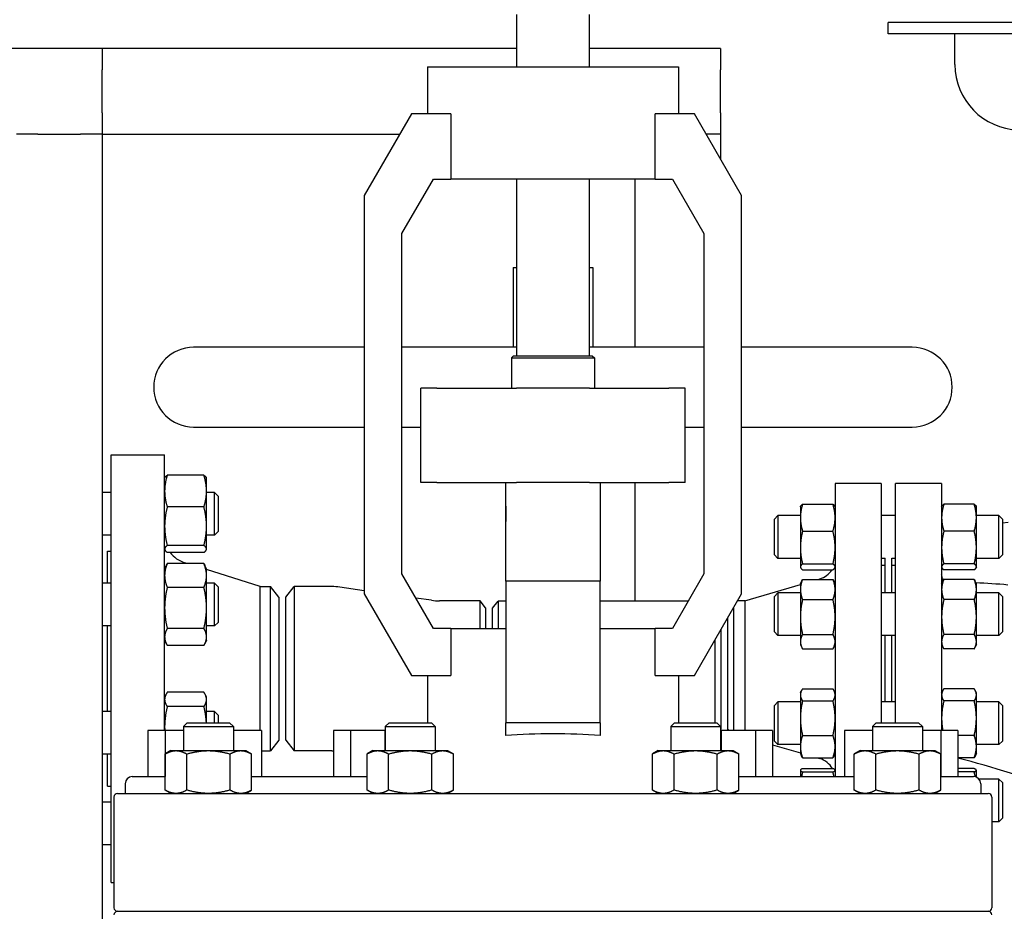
# Model space of a CAD drawing. Header units: inches. Extents: x 5 to 1128, y -85 to 748.
# Tile 497 of 656: x 601 to 619, y 359 to 374. Entities that reach past the tile are written whole.
import ezdxf

# ---------------------------------------------------------------- set-up
doc = ezdxf.new("R2010")
doc.units = ezdxf.units.IN
doc.header["$LTSCALE"] = 32
doc.header["$MEASUREMENT"] = 0
doc.layers.add('Visible (ANSI)', color=7, linetype='Continuous', lineweight=30)

msp = doc.modelspace()

# ---------------------------------------------------------------- linework, layer by layer
at = {"layer": 'Visible (ANSI)'}
for p, q in [((610.14463, 374.45687), (610.14463, 373.54017)), ((611.41663, 374.45687), (611.41663, 373.54017)), ((627.28813, 374.31595), (616.65813, 374.31595)), ((616.65813, 374.1157), (616.65813, 374.31595)), ((627.28813, 374.1157), (616.65813, 374.1157)), ((617.82913, 373.5782), (617.82913, 374.1157)), ((602.87563, 373.85867), (545.21813, 373.85867)), ((610.14463, 373.85867), (602.87563, 373.85867)), ((602.87563, 373.85867), (602.87563, 373.48367)), ((613.71813, 373.85867), (611.41663, 373.85867)), ((613.71813, 373.85867), (613.71813, 373.48367)), ((602.87563, 372.73367), (602.87563, 373.48367)), ((608.58178, 373.54017), (612.97949, 373.54017)), ((608.58178, 373.54017), (608.58178, 372.71317)), ((612.97949, 373.54017), (612.97949, 372.71317)), ((613.71813, 372.73367), (613.71813, 373.48367)), ((602.87563, 372.73367), (602.87563, 372.35867)), ((608.29963, 372.71317), (607.47263, 371.28076)), ((608.98816, 372.71317), (608.29963, 372.71317)), ((608.98816, 372.71317), (608.98816, 371.57037)), ((613.26163, 372.71317), (612.57311, 372.71317)), ((612.57311, 371.57037), (612.57311, 372.71317)), ((614.08863, 371.28076), (613.26163, 372.71317)), ((613.71813, 372.73367), (613.71813, 372.35867)), ((601.75063, 372.35867), (601.37563, 372.35867)), ((601.75063, 372.35867), (602.50063, 372.35867)), ((602.87563, 372.35867), (602.50063, 372.35867)), ((602.87563, 372.35867), (602.87563, 336.60867)), ((602.87563, 372.35867), (608.09496, 372.35867)), ((613.71813, 372.35867), (613.4663, 372.35867)), ((613.71813, 372.35867), (613.71813, 371.92249)), ((608.13423, 370.61543), (608.68557, 371.57037)), ((608.68557, 371.57037), (608.98816, 371.57037)), ((612.57311, 371.57037), (608.98816, 371.57037)), ((610.14463, 371.57037), (610.14463, 368.47287)), ((611.41663, 371.57037), (611.41663, 368.47287)), ((612.21813, 371.57037), (612.21813, 368.62117)), ((612.57311, 371.57037), (612.8757, 371.57037)), ((612.8757, 371.57037), (613.42703, 370.61543)), ((607.47263, 371.28076), (607.47263, 364.29658)), ((614.08863, 364.29658), (614.08863, 371.28076)), ((608.13423, 364.64611), (608.13423, 370.61543)), ((613.42703, 370.61543), (613.42703, 364.64611)), ((610.08063, 370.02117), (610.14463, 370.02117)), ((610.08063, 370.02117), (610.08063, 368.62117)), ((611.41663, 370.02117), (611.48063, 370.02117)), ((611.48063, 370.02117), (611.48063, 368.62117)), ((607.47263, 368.62117), (604.48063, 368.62117)), ((610.14463, 368.62117), (608.13423, 368.62117)), ((613.42703, 368.62117), (611.41663, 368.62117)), ((617.08063, 368.62117), (614.08863, 368.62117)), ((610.09113, 368.47287), (610.05213, 368.43387)), ((610.05213, 368.43387), (611.50913, 368.43387)), ((610.05213, 368.43387), (610.05213, 367.90117)), ((610.09113, 368.47287), (611.47013, 368.47287)), ((611.47013, 368.47287), (611.50913, 368.43387)), ((611.50913, 368.43387), (611.50913, 367.90117)), ((608.74787, 367.90117), (608.46503, 367.90117)), ((608.46503, 366.24717), (608.46503, 367.90117)), ((608.74787, 367.90117), (610.14053, 367.90117)), ((611.42074, 367.90117), (610.14053, 367.90117)), ((611.42074, 367.90117), (612.8134, 367.90117)), ((613.09623, 367.90117), (612.8134, 367.90117)), ((613.09623, 366.24717), (613.09623, 367.90117)), ((604.48063, 367.22117), (607.47263, 367.22117)), ((608.13423, 367.22117), (608.46503, 367.22117)), ((613.09623, 367.22117), (613.42703, 367.22117)), ((614.08863, 367.22117), (617.08063, 367.22117)), ((603.03313, 359.23367), (603.03313, 366.73367)), ((603.03313, 366.73367), (603.97313, 366.73367)), ((603.97313, 361.90117), (603.97313, 366.73367)), ((603.97313, 366.32488), (603.97728, 366.33378)), ((604.66205, 366.37636), (604.01822, 366.37636)), ((604.70713, 366.32488), (604.70298, 366.33378)), ((604.70713, 366.09837), (604.70713, 366.32488)), ((608.74787, 366.24717), (608.46503, 366.24717)), ((608.74787, 366.24717), (610.14053, 366.24717)), ((609.95383, 365.34501), (609.95383, 366.24717)), ((611.42074, 366.24717), (610.14053, 366.24717)), ((611.42074, 366.24717), (612.8134, 366.24717)), ((611.60743, 366.24717), (611.60743, 365.34501)), ((612.21813, 366.24717), (612.21813, 364.17117)), ((613.09623, 366.24717), (612.8134, 366.24717)), ((615.72813, 366.23367), (615.72813, 361.09117)), ((616.53813, 366.23367), (615.72813, 366.23367)), ((616.53813, 366.23367), (616.53813, 362.03717)), ((616.78563, 362.03717), (616.78563, 366.23367)), ((617.59563, 366.23367), (616.78563, 366.23367)), ((617.59563, 366.23367), (617.59563, 361.90117)), ((603.03313, 366.07488), (602.87563, 366.07488)), ((604.70713, 365.48215), (604.70713, 366.09837)), ((604.84813, 366.07488), (604.70713, 366.07488)), ((604.84813, 365.32488), (604.84813, 366.07488)), ((604.91063, 366.01238), (604.84813, 366.07488)), ((604.91063, 366.01238), (604.91063, 365.38738)), ((604.66205, 365.82039), (604.01822, 365.82039)), ((609.95363, 365.83487), (609.95383, 365.83487)), ((609.95363, 365.83487), (609.95363, 365.56605)), ((611.60743, 365.83487), (611.60763, 365.83487)), ((611.60763, 365.83487), (611.60763, 365.56605)), ((615.11913, 365.82437), (615.12266, 365.83193)), ((615.11913, 365.82437), (615.11913, 365.63193)), ((615.15744, 365.86811), (615.68983, 365.86811)), ((615.72813, 365.82437), (615.72461, 365.83193)), ((617.59563, 365.82437), (617.59916, 365.83193)), ((618.16633, 365.86811), (617.63394, 365.86811)), ((618.20463, 365.82437), (618.20111, 365.83193)), ((618.20463, 365.63193), (618.20463, 365.82437)), ((614.66313, 365.60587), (614.72563, 365.66837)), ((614.72563, 365.66837), (614.72563, 364.91837)), ((615.11913, 365.66837), (614.72563, 365.66837)), ((615.11913, 365.63193), (615.11913, 365.10838)), ((616.78563, 365.66837), (616.53813, 365.66837)), ((618.60063, 365.66837), (618.20463, 365.66837)), ((618.20463, 365.10838), (618.20463, 365.63193)), ((618.60063, 364.91837), (618.60063, 365.66837)), ((618.66313, 365.60587), (618.60063, 365.66837)), ((604.70713, 365.08365), (604.70713, 365.48215)), ((609.95363, 365.56605), (609.95383, 365.56605)), ((611.60743, 365.56605), (611.60763, 365.56605)), ((614.66313, 364.98087), (614.66313, 365.60587)), ((618.66313, 365.60587), (618.66313, 364.98087)), ((618.76059, 365.54619), (618.66313, 365.53748)), ((603.03313, 365.32488), (602.87563, 365.32488)), ((604.84813, 365.32488), (604.70713, 365.32488)), ((604.91063, 365.38738), (604.84813, 365.32488)), ((609.95383, 364.51817), (609.95383, 365.34501)), ((611.60743, 365.34501), (611.60743, 364.51817)), ((615.15744, 365.39575), (615.68983, 365.39575)), ((618.16633, 365.39575), (617.63394, 365.39575)), ((604.66205, 365.14391), (604.01822, 365.14391)), ((615.11913, 365.10838), (615.11913, 364.76982)), ((618.20463, 364.76982), (618.20463, 365.10838)), ((602.97313, 364.48376), (602.97313, 365.04367)), ((602.97313, 365.04367), (603.03313, 365.04367)), ((603.97313, 365.07488), (603.97728, 365.06598)), ((604.66205, 365.0234), (604.01822, 365.0234)), ((604.70713, 365.07488), (604.70298, 365.06598)), ((604.70713, 365.07488), (604.70713, 365.08365)), ((614.66313, 364.98087), (614.72563, 364.91837)), ((618.66313, 364.98087), (618.60063, 364.91837)), ((603.97313, 364.73376), (604.00226, 364.79622)), ((604.66205, 364.82726), (604.01822, 364.82726)), ((604.37224, 364.82726), (604.32216, 364.84312)), ((604.70713, 364.73376), (604.67801, 364.79622)), ((615.11913, 364.91837), (614.72563, 364.91837)), ((615.11913, 364.76982), (615.11913, 364.76237)), ((615.11913, 364.76237), (615.12266, 364.75481)), ((615.15744, 364.82102), (615.68983, 364.82102)), ((615.72813, 364.76237), (615.72461, 364.75481)), ((616.60313, 364.91837), (616.53813, 364.91837)), ((616.59813, 364.79367), (616.53813, 364.79367)), ((616.59813, 364.79367), (616.59813, 364.31538)), ((616.60313, 364.31538), (616.60313, 364.92324)), ((616.72313, 364.31538), (616.72313, 364.92324)), ((616.78563, 364.91837), (616.72313, 364.91837)), ((616.78563, 364.79617), (616.72313, 364.79617)), ((617.59563, 364.76237), (617.59916, 364.75481)), ((618.16633, 364.82102), (617.63394, 364.82102)), ((618.20463, 364.76237), (618.20111, 364.75481)), ((618.60063, 364.91837), (618.20463, 364.91837)), ((618.20463, 364.76237), (618.20463, 364.76982)), ((604.70713, 364.61829), (604.70713, 364.73376)), ((605.64647, 364.42367), (604.70713, 364.72119)), ((604.70713, 364.05008), (604.70713, 364.61829)), ((608.68557, 363.69117), (608.13423, 364.64611)), ((613.42703, 364.64611), (612.8757, 363.69117)), ((615.15744, 364.71863), (615.68983, 364.71863)), ((616.59813, 364.67367), (616.60313, 364.67367)), ((618.16633, 364.71863), (617.63394, 364.71863)), ((603.03313, 364.48376), (602.87563, 364.48376)), ((604.84813, 364.48376), (604.70713, 364.48376)), ((604.84813, 363.73376), (604.84813, 364.48376)), ((604.91063, 364.42126), (604.84813, 364.48376)), ((604.91063, 364.42126), (604.91063, 363.79626)), ((605.64647, 361.90117), (605.64647, 364.42367)), ((605.64647, 364.42367), (605.82926, 364.42367)), ((605.82926, 361.54367), (605.82926, 364.42367)), ((605.97313, 364.23617), (605.82926, 364.42367)), ((606.09813, 364.23617), (606.24201, 364.42367)), ((606.24201, 364.42367), (606.24201, 361.54367)), ((606.90207, 364.42367), (606.24201, 364.42367)), ((609.95383, 364.51817), (609.95383, 362.03717)), ((611.60743, 364.51817), (609.95383, 364.51817)), ((611.60743, 362.03717), (611.60743, 364.51817)), ((614.14702, 364.17367), (615.11913, 364.45956)), ((615.11913, 364.47138), (615.14388, 364.52444)), ((615.11913, 364.47138), (615.11913, 364.37328)), ((615.15744, 364.55082), (615.68983, 364.55082)), ((615.42941, 364.55082), (615.45894, 364.5595)), ((615.72813, 364.47138), (615.70339, 364.52444)), ((617.59563, 364.47138), (617.62038, 364.52444)), ((618.16633, 364.55082), (617.63394, 364.55082)), ((618.20463, 364.47138), (618.17989, 364.52444)), ((618.20463, 364.37328), (618.20463, 364.47138)), ((604.66205, 364.40933), (604.01822, 364.40933)), ((607.47263, 364.35231), (607.04349, 364.41362)), ((607.47263, 364.29658), (608.29963, 362.86417)), ((613.26163, 362.86417), (614.08863, 364.29658)), ((614.66313, 364.25288), (614.72563, 364.31538)), ((614.66313, 363.62788), (614.66313, 364.25288)), ((614.72563, 364.31538), (614.72563, 363.56538)), ((615.11913, 364.31538), (614.72563, 364.31538)), ((615.11913, 364.37328), (615.11913, 363.89052)), ((616.78563, 364.31538), (616.53813, 364.31538)), ((618.20463, 363.89052), (618.20463, 364.37328)), ((618.60063, 364.31538), (618.20463, 364.31538)), ((618.60063, 363.56538), (618.60063, 364.31538)), ((618.66313, 364.25288), (618.60063, 364.31538)), ((618.66313, 364.25288), (618.66313, 363.62788)), ((605.97313, 364.23617), (605.97313, 361.73117)), ((606.09813, 361.73117), (606.09813, 364.23617)), ((608.65278, 364.18372), (608.37858, 364.22289)), ((609.50222, 364.17367), (608.7942, 364.17367)), ((609.50222, 363.69117), (609.50222, 364.17367)), ((609.59813, 364.04867), (609.50222, 364.17367)), ((609.72313, 364.04617), (609.81905, 364.17117)), ((609.81905, 364.17117), (609.81905, 363.69117)), ((609.95383, 364.17117), (609.81905, 364.17117)), ((613.15283, 364.17117), (611.60743, 364.17117)), ((614.14702, 364.17367), (614.01767, 364.17367)), ((614.14702, 364.17367), (614.14702, 361.90117)), ((615.15744, 364.19574), (615.68983, 364.19574)), ((618.16633, 364.19574), (617.63394, 364.19574)), ((604.70713, 363.54054), (604.70713, 364.05008)), ((609.59813, 364.04867), (609.59813, 363.69117)), ((609.72313, 363.69117), (609.72313, 364.04617)), ((613.94405, 364.04615), (613.94405, 361.90117)), ((603.03313, 363.73376), (602.87563, 363.73376)), ((602.97313, 362.23358), (602.97313, 363.73376)), ((604.84813, 363.73376), (604.70713, 363.73376)), ((604.91063, 363.79626), (604.84813, 363.73376)), ((613.84813, 361.91867), (613.84813, 363.88002)), ((615.11913, 363.89052), (615.11913, 363.45762)), ((618.20463, 363.45762), (618.20463, 363.89052)), ((604.66205, 363.69083), (604.01822, 363.69083)), ((608.98816, 363.69117), (608.68557, 363.69117)), ((608.98816, 363.69117), (609.95383, 363.69117)), ((608.98816, 363.69117), (608.98816, 362.86417)), ((611.60743, 363.69117), (612.57311, 363.69117)), ((612.8757, 363.69117), (612.57311, 363.69117)), ((612.57311, 362.86417), (612.57311, 363.69117)), ((613.72313, 363.66351), (613.72313, 361.92117)), ((614.66313, 363.62788), (614.72563, 363.56538)), ((615.11913, 363.56538), (614.72563, 363.56538)), ((615.15744, 363.5853), (615.68983, 363.5853)), ((616.78563, 363.56538), (616.53813, 363.56538)), ((616.59813, 363.56538), (616.59813, 362.40196)), ((616.60313, 362.40196), (616.60313, 363.56538)), ((616.72313, 362.40196), (616.72313, 363.56538)), ((618.16633, 363.5853), (617.63394, 363.5853)), ((618.60063, 363.56538), (618.20463, 363.56538)), ((618.66313, 363.62788), (618.60063, 363.56538)), ((603.97313, 363.48376), (604.00226, 363.4213)), ((604.66205, 363.39026), (604.01822, 363.39026)), ((604.70713, 363.48376), (604.67801, 363.4213)), ((604.70713, 363.48376), (604.70713, 363.54054)), ((613.62722, 362.03717), (613.62722, 363.49738)), ((615.11913, 363.45762), (615.11913, 363.40938)), ((615.11913, 363.40938), (615.14388, 363.35631)), ((615.72813, 363.40938), (615.70339, 363.35631)), ((617.59563, 363.40938), (617.62038, 363.35631)), ((618.20463, 363.40938), (618.17989, 363.35631)), ((618.20463, 363.40938), (618.20463, 363.45762)), ((615.15744, 363.32994), (615.68983, 363.32994)), ((618.16633, 363.32994), (617.63394, 363.32994)), ((608.29963, 362.86417), (608.98816, 362.86417)), ((608.58178, 362.86417), (608.58178, 362.03717)), ((612.57311, 362.86417), (613.26163, 362.86417)), ((612.97949, 362.86417), (612.97949, 362.03717)), ((603.97313, 362.48358), (603.99261, 362.52535)), ((604.66205, 362.57014), (604.01822, 362.57014)), ((604.70713, 362.48358), (604.68766, 362.52535)), ((615.11913, 362.55796), (615.13568, 362.59345)), ((615.11913, 362.55796), (615.11913, 362.5247)), ((615.11913, 362.5247), (615.11913, 362.11563)), ((615.15744, 362.6315), (615.68983, 362.6315)), ((615.72813, 362.55796), (615.71159, 362.59345)), ((617.59563, 362.55796), (617.61218, 362.59345)), ((618.16633, 362.6315), (617.63394, 362.6315)), ((618.20463, 362.55796), (618.18809, 362.59345)), ((618.20463, 362.5247), (618.20463, 362.55796)), ((618.20463, 362.11563), (618.20463, 362.5247)), ((604.70713, 362.44443), (604.70713, 362.48358)), ((604.70713, 362.03717), (604.70713, 362.44443)), ((614.66313, 362.33946), (614.72563, 362.40196)), ((614.72563, 362.40196), (614.72563, 361.65196)), ((615.11913, 362.40196), (614.72563, 362.40196)), ((615.15744, 362.4179), (615.68983, 362.4179)), ((616.78563, 362.40196), (616.53813, 362.40196)), ((618.16633, 362.4179), (617.63394, 362.4179)), ((618.60063, 362.40196), (618.20463, 362.40196)), ((618.60063, 361.65196), (618.60063, 362.40196)), ((618.66313, 362.33946), (618.60063, 362.40196)), ((603.03313, 362.23358), (602.87563, 362.23358)), ((604.66205, 362.31872), (604.01822, 362.31872)), ((604.84813, 362.23358), (604.70713, 362.23358)), ((604.84813, 362.03717), (604.84813, 362.23358)), ((604.91063, 362.17108), (604.84813, 362.23358)), ((614.66313, 361.71446), (614.66313, 362.33946)), ((618.66313, 362.33946), (618.66313, 361.71446)), ((604.36877, 362.03717), (604.30262, 361.97102)), ((604.36877, 362.03717), (605.11147, 362.03717)), ((604.91063, 362.17108), (604.91063, 362.03717)), ((605.11147, 362.03717), (605.17762, 361.97102)), ((607.90722, 362.03717), (607.84107, 361.97102)), ((607.90722, 362.03717), (608.64992, 362.03717)), ((608.64992, 362.03717), (608.71607, 361.97102)), ((609.95383, 361.81235), (609.95383, 362.03717)), ((611.60743, 362.03717), (609.95383, 362.03717)), ((611.60743, 362.03717), (611.60743, 361.81235)), ((612.91134, 362.03717), (612.84519, 361.97102)), ((612.91134, 362.03717), (613.65404, 362.03717)), ((613.65404, 362.03717), (613.72019, 361.97102)), ((615.11913, 362.11563), (615.11913, 361.61789)), ((616.44979, 362.03717), (616.38364, 361.97102)), ((616.44979, 362.03717), (617.19249, 362.03717)), ((617.19249, 362.03717), (617.25864, 361.97102)), ((618.20463, 361.61789), (618.20463, 362.11563)), ((603.68063, 361.90117), (603.68063, 361.09117)), ((603.98063, 361.90117), (603.68063, 361.90117)), ((603.98063, 361.90117), (603.98063, 361.09117)), ((604.30262, 361.90117), (603.98063, 361.90117)), ((604.30262, 361.97102), (605.17762, 361.97102)), ((604.30262, 361.97102), (604.30262, 361.54667)), ((605.17762, 361.97102), (605.17762, 361.54667)), ((605.67108, 361.90117), (605.17762, 361.90117)), ((605.67108, 361.90117), (605.67108, 361.09117)), ((606.93063, 361.90117), (606.93063, 361.09117)), ((607.23063, 361.90117), (606.93063, 361.90117)), ((607.23063, 361.90117), (607.23063, 361.09117)), ((607.83063, 361.90117), (607.23063, 361.90117)), ((607.83063, 361.90117), (607.83063, 361.54667)), ((607.84107, 361.90117), (607.83063, 361.90117)), ((607.84107, 361.97102), (608.71607, 361.97102)), ((607.84107, 361.97102), (607.84107, 361.54667)), ((608.71607, 361.97102), (608.71607, 361.54667)), ((612.84519, 361.97102), (613.72019, 361.97102)), ((612.84519, 361.97102), (612.84519, 361.54667)), ((613.72019, 361.97102), (613.72019, 361.54667)), ((613.72313, 361.92117), (613.72019, 361.91734)), ((613.73063, 361.90117), (613.72019, 361.90117)), ((613.73063, 361.90117), (613.73063, 361.54667)), ((614.33063, 361.90117), (613.73063, 361.90117)), ((613.84813, 361.91867), (613.86156, 361.90117)), ((614.33063, 361.90117), (614.33063, 361.09117)), ((614.63063, 361.90117), (614.33063, 361.90117)), ((614.63063, 361.90117), (614.63063, 361.09117)), ((615.89018, 361.90117), (615.89018, 361.09117)), ((616.38364, 361.90117), (615.89018, 361.90117)), ((616.38364, 361.97102), (617.25864, 361.97102)), ((616.38364, 361.97102), (616.38364, 361.54667)), ((617.25864, 361.97102), (617.25864, 361.54667)), ((617.58063, 361.90117), (617.25864, 361.90117)), ((617.58063, 361.90117), (617.58063, 361.09117)), ((617.88063, 361.90117), (617.58063, 361.90117)), ((617.88063, 361.90117), (617.88063, 361.09117)), ((605.97313, 361.73117), (605.82926, 361.54367)), ((606.09813, 361.73117), (606.24201, 361.54367)), ((614.66313, 361.71446), (614.72563, 361.65196)), ((615.15744, 361.81336), (615.68983, 361.81336)), ((618.16633, 361.81336), (617.88063, 361.81336)), ((618.66313, 361.71446), (618.60063, 361.65196)), ((603.03313, 361.48358), (602.87563, 361.48358)), ((602.97313, 360.92367), (602.97313, 361.48358)), ((604.08412, 361.54667), (603.98264, 361.48808)), ((603.98264, 360.85526), (603.98264, 361.48808)), ((604.08412, 361.54667), (604.17201, 361.54667)), ((604.17201, 361.54667), (604.74012, 361.54667)), ((604.36138, 360.85526), (604.36138, 361.48808)), ((604.74012, 361.54667), (605.30824, 361.54667)), ((605.11887, 360.85526), (605.11887, 361.48808)), ((605.30824, 361.54667), (605.39612, 361.54667)), ((605.39612, 361.54667), (605.49761, 361.48808)), ((605.49761, 360.85526), (605.49761, 361.48808)), ((605.67108, 361.54367), (605.82926, 361.54367)), ((606.90207, 361.54367), (606.24201, 361.54367)), ((607.62257, 361.54667), (607.52109, 361.48808)), ((607.52109, 360.85526), (607.52109, 361.48808)), ((607.62257, 361.54667), (607.71046, 361.54667)), ((607.71046, 361.54667), (608.27857, 361.54667)), ((607.89983, 360.85526), (607.89983, 361.48808)), ((608.27857, 361.54667), (608.84668, 361.54667)), ((608.65731, 360.85526), (608.65731, 361.48808)), ((608.84668, 361.54667), (608.93457, 361.54667)), ((608.93457, 361.54667), (609.03606, 361.48808)), ((609.03606, 360.85526), (609.03606, 361.48808)), ((612.62669, 361.54667), (612.52521, 361.48808)), ((612.52521, 360.85526), (612.52521, 361.48808)), ((612.62669, 361.54667), (612.71458, 361.54667)), ((612.71458, 361.54667), (613.28269, 361.54667)), ((612.90395, 360.85526), (612.90395, 361.48808)), ((613.28269, 361.54667), (613.85081, 361.54667)), ((613.66144, 360.85526), (613.66144, 361.48808)), ((613.85081, 361.54667), (613.93869, 361.54667)), ((613.93869, 361.54667), (614.04018, 361.48808)), ((614.04018, 360.85526), (614.04018, 361.48808)), ((614.63063, 361.65144), (615.11913, 361.50777)), ((615.11913, 361.65196), (614.72563, 361.65196)), ((615.11913, 361.61789), (615.11913, 361.49596)), ((615.11913, 361.49596), (615.13568, 361.46047)), ((615.72813, 361.49596), (615.71159, 361.46047)), ((616.16514, 361.54667), (616.06366, 361.48808)), ((616.06366, 360.85526), (616.06366, 361.48808)), ((616.16514, 361.54667), (616.25303, 361.54667)), ((616.25303, 361.54667), (616.82114, 361.54667)), ((616.4424, 360.85526), (616.4424, 361.48808)), ((616.82114, 361.54667), (617.38925, 361.54667)), ((617.19988, 360.85526), (617.19988, 361.48808)), ((617.38925, 361.54667), (617.47714, 361.54667)), ((617.47714, 361.54667), (617.57863, 361.48808)), ((617.57863, 360.85526), (617.57863, 361.48808)), ((618.20463, 361.49596), (618.18809, 361.46047)), ((618.60063, 361.65196), (618.20463, 361.65196)), ((618.20463, 361.49596), (618.20463, 361.61789)), ((615.15744, 361.42242), (615.68983, 361.42242)), ((615.40935, 361.42242), (615.45894, 361.40784)), ((618.16633, 361.42242), (617.88063, 361.42242)), ((615.11913, 361.20497), (615.12023, 361.20733)), ((615.11913, 361.20497), (615.11913, 361.20262)), ((615.11913, 361.20262), (615.11913, 361.09117)), ((615.15744, 361.23141), (615.68983, 361.23141)), ((615.15744, 361.17384), (615.68983, 361.17384)), ((615.72813, 361.20497), (615.72703, 361.20733)), ((618.16633, 361.23141), (617.88063, 361.23141)), ((618.16633, 361.17384), (617.88063, 361.17384)), ((618.20463, 361.20497), (618.20353, 361.20733)), ((618.20463, 361.20262), (618.20463, 361.20497)), ((618.20463, 361.08117), (618.20463, 361.20262)), ((603.28063, 360.96617), (603.28063, 360.79667)), ((603.40563, 361.09117), (603.98264, 361.09117)), ((605.49761, 361.09117), (607.52109, 361.09117)), ((614.04018, 361.09117), (616.06366, 361.09117)), ((617.57863, 361.09117), (618.15563, 361.09117)), ((618.60063, 361.04897), (618.24928, 361.04897)), ((618.28063, 360.96617), (618.28063, 360.79667)), ((618.60063, 360.29897), (618.60063, 361.04897)), ((618.66313, 360.98647), (618.60063, 361.04897)), ((618.66313, 360.98647), (618.66313, 360.36147)), ((602.97313, 360.92367), (603.03313, 360.92367)), ((603.14763, 360.79667), (618.41363, 360.79667)), ((604.08412, 360.79667), (603.98264, 360.85526)), ((605.39612, 360.79667), (605.49761, 360.85526)), ((607.62257, 360.79667), (607.52109, 360.85526)), ((608.93457, 360.79667), (609.03606, 360.85526)), ((612.62669, 360.79667), (612.52521, 360.85526)), ((613.93869, 360.79667), (614.04018, 360.85526)), ((616.16514, 360.79667), (616.06366, 360.85526)), ((617.47714, 360.79667), (617.57863, 360.85526)), ((603.03313, 360.64246), (602.87563, 360.64246)), ((603.08463, 360.73367), (603.08463, 358.79217)), ((618.47663, 360.73367), (618.47663, 358.79217)), ((618.60063, 360.29897), (618.47663, 360.29897)), ((618.66313, 360.36147), (618.60063, 360.29897)), ((603.03313, 359.89246), (602.87563, 359.89246)), ((603.03313, 359.23367), (603.08463, 359.23367)), ((603.14763, 358.72917), (618.41363, 358.72917)), ((603.14763, 358.72917), (618.41363, 358.72917))]:
    msp.add_line(p, q, dxfattribs=at)
for centre, radius, start, end in [((618.97609, 373.5782), 1.14696, 180, 268.385283), ((604.48063, 367.92117), 0.7, 90, 270), ((617.08063, 367.92117), 0.7, 270, 90), ((610.78063, 367.56687), 2.165, 247.543237, 247.548964), ((610.78063, 367.56687), 2.165, 292.451036, 292.456763), ((604.47313, 365.31978), 0.5, 216.354251, 252.425284), ((615.35313, 364.91926), 0.375, 286.38845, 327.654619), ((606.90207, 363.42367), 1, 81.869898, 90), ((608.7942, 365.17367), 1, 261.869898, 270), ((606.90207, 362.54367), 1, 270, 271.637038), ((615.35313, 361.04807), 0.375, 29.267853, 73.61155), ((603.40563, 360.96617), 0.125, 90, 180), ((618.15563, 360.96617), 0.125, 0, 90), ((603.14763, 360.73367), 0.063, 90, 180), ((618.41363, 360.73367), 0.063, 0, 90), ((603.14763, 358.79217), 0.063, 180, 270), ((603.14763, 358.66617), 0.063, 90, 180), ((618.41363, 358.79217), 0.063, 270, 0), ((618.41363, 358.66617), 0.063, 0, 90)]:
    msp.add_arc(centre, radius, start, end, dxfattribs=at)
msp.add_ellipse((610.78063, 361.45309), major_axis=(-2.19886, 0), ratio=0.17632698, start_param=4.32689867, end_param=5.09787929, dxfattribs=at)
for points, weights in [([(604.01822, 366.37636), (603.97313, 366.22738), (603.97313, 366.09837)], [1, 1.0379548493, 1]), ([(603.97728, 366.33378), (603.98657, 366.35369), (604.01822, 366.37636)], [1.01611555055, 1.02634702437, 1]), ([(604.66205, 366.37636), (604.6937, 366.35369), (604.70298, 366.33378)], [1, 1.02634702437, 1.01611555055]), ([(604.70713, 366.09837), (604.70713, 366.22738), (604.66205, 366.37636)], [1, 1.0379548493, 1]), ([(603.97313, 366.09837), (603.97313, 365.96936), (604.01822, 365.82039)], [1, 1.0379548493, 1]), ([(604.66205, 365.82039), (604.70713, 365.96936), (604.70713, 366.09837)], [1, 1.0379548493, 1]), ([(604.01822, 365.82039), (603.97313, 365.63912), (603.97313, 365.48215)], [1, 1.0379548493, 1]), ([(604.70713, 365.48215), (604.70713, 365.63912), (604.66205, 365.82039)], [1, 1.0379548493, 1]), ([(615.15744, 365.86811), (615.11913, 365.74154), (615.11913, 365.63193)], [1, 1.0379548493, 1]), ([(615.12266, 365.83193), (615.13055, 365.84885), (615.15744, 365.86811)], [1.01611555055, 1.02634702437, 1]), ([(615.68983, 365.86811), (615.71672, 365.84885), (615.72461, 365.83193)], [1, 1.02634702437, 1.01611555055]), ([(615.72813, 365.63193), (615.72813, 365.74154), (615.68983, 365.86811)], [1, 1.0379548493, 1]), ([(617.63394, 365.86811), (617.59563, 365.74154), (617.59563, 365.63193)], [1, 1.0379548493, 1]), ([(617.59916, 365.83193), (617.60705, 365.84885), (617.63394, 365.86811)], [1.01611555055, 1.02634702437, 1]), ([(618.20463, 365.63193), (618.20463, 365.74154), (618.16633, 365.86811)], [1, 1.0379548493, 1]), ([(618.16633, 365.86811), (618.19322, 365.84885), (618.20111, 365.83193)], [1, 1.02634702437, 1.01611555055]), ([(615.11913, 365.63193), (615.11913, 365.52232), (615.15744, 365.39575)], [1, 1.0379548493, 1]), ([(615.68983, 365.39575), (615.72813, 365.52232), (615.72813, 365.63193)], [1, 1.0379548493, 1]), ([(617.59563, 365.63193), (617.59563, 365.52232), (617.63394, 365.39575)], [1, 1.0379548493, 1]), ([(618.16633, 365.39575), (618.20463, 365.52232), (618.20463, 365.63193)], [1, 1.0379548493, 1]), ([(603.97313, 365.48215), (603.97313, 365.32517), (604.01822, 365.14391)], [1, 1.0379548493, 1]), ([(604.66205, 365.14391), (604.70713, 365.32517), (604.70713, 365.48215)], [1, 1.0379548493, 1]), ([(615.15744, 365.39575), (615.11913, 365.24175), (615.11913, 365.10838)], [1, 1.0379548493, 1]), ([(615.72813, 365.10838), (615.72813, 365.24175), (615.68983, 365.39575)], [1, 1.0379548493, 1]), ([(617.63394, 365.39575), (617.59563, 365.24175), (617.59563, 365.10838)], [1, 1.0379548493, 1]), ([(618.20463, 365.10838), (618.20463, 365.24175), (618.16633, 365.39575)], [1, 1.0379548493, 1]), ([(604.01822, 365.14391), (603.97313, 365.11161), (603.97313, 365.08365)], [1, 1.0379548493, 1]), ([(604.70713, 365.08365), (604.70713, 365.11161), (604.66205, 365.14391)], [1, 1.0379548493, 1]), ([(615.11913, 365.10838), (615.11913, 364.97502), (615.15744, 364.82102)], [1, 1.0379548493, 1]), ([(615.68983, 364.82102), (615.72813, 364.97502), (615.72813, 365.10838)], [1, 1.0379548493, 1]), ([(617.59563, 365.10838), (617.59563, 364.97502), (617.63394, 364.82102)], [1, 1.0379548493, 1]), ([(618.16633, 364.82102), (618.20463, 364.97502), (618.20463, 365.10838)], [1, 1.0379548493, 1]), ([(603.97313, 365.08365), (603.97313, 365.05569), (604.01822, 365.0234)], [1, 1.0379548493, 1]), ([(604.66205, 365.0234), (604.70713, 365.05569), (604.70713, 365.08365)], [1, 1.0379548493, 1]), ([(604.01822, 364.82726), (603.97313, 364.71527), (603.97313, 364.61829)], [1, 1.0379548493, 1]), ([(604.00226, 364.79622), (604.00932, 364.81136), (604.01822, 364.82726)], [1.01175569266, 1.00727059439, 1]), ([(604.70713, 364.61829), (604.70713, 364.71527), (604.66205, 364.82726)], [1, 1.0379548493, 1]), ([(604.66205, 364.82726), (604.67095, 364.81136), (604.67801, 364.79622)], [1, 1.00727059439, 1.01175569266]), ([(615.15744, 364.82102), (615.11913, 364.79358), (615.11913, 364.76982)], [1, 1.0379548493, 1]), ([(615.11913, 364.76982), (615.11913, 364.74607), (615.15744, 364.71863)], [1, 1.0379548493, 1]), ([(615.72813, 364.76982), (615.72813, 364.79358), (615.68983, 364.82102)], [1, 1.0379548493, 1]), ([(615.68983, 364.71863), (615.72813, 364.74607), (615.72813, 364.76982)], [1, 1.0379548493, 1]), ([(617.63394, 364.82102), (617.59563, 364.79358), (617.59563, 364.76982)], [1, 1.0379548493, 1]), ([(617.59563, 364.76982), (617.59563, 364.74607), (617.63394, 364.71863)], [1, 1.0379548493, 1]), ([(618.20463, 364.76982), (618.20463, 364.79358), (618.16633, 364.82102)], [1, 1.0379548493, 1]), ([(618.16633, 364.71863), (618.20463, 364.74607), (618.20463, 364.76982)], [1, 1.0379548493, 1]), ([(603.97313, 364.61829), (603.97313, 364.52131), (604.01822, 364.40933)], [1, 1.0379548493, 1]), ([(604.66205, 364.40933), (604.70713, 364.52131), (604.70713, 364.61829)], [1, 1.0379548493, 1]), ([(615.15744, 364.55082), (615.11913, 364.45567), (615.11913, 364.37328)], [1, 1.0379548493, 1]), ([(615.14388, 364.52444), (615.14988, 364.53731), (615.15744, 364.55082)], [1.01175569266, 1.00727059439, 1]), ([(615.72813, 364.37328), (615.72813, 364.45567), (615.68983, 364.55082)], [1, 1.0379548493, 1]), ([(615.68983, 364.55082), (615.69739, 364.53731), (615.70339, 364.52444)], [1, 1.00727059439, 1.01175569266]), ([(617.63394, 364.55082), (617.59563, 364.45567), (617.59563, 364.37328)], [1, 1.0379548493, 1]), ([(617.62038, 364.52444), (617.62638, 364.53731), (617.63394, 364.55082)], [1.01175569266, 1.00727059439, 1]), ([(618.20463, 364.37328), (618.20463, 364.45567), (618.16633, 364.55082)], [1, 1.0379548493, 1]), ([(618.16633, 364.55082), (618.17389, 364.53731), (618.17989, 364.52444)], [1, 1.00727059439, 1.01175569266]), ([(604.01822, 364.40933), (603.97313, 364.2168), (603.97313, 364.05008)], [1, 1.0379548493, 1]), ([(604.70713, 364.05008), (604.70713, 364.2168), (604.66205, 364.40933)], [1, 1.0379548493, 1]), ([(615.11913, 364.37328), (615.11913, 364.29088), (615.15744, 364.19574)], [1, 1.0379548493, 1]), ([(615.68983, 364.19574), (615.72813, 364.29088), (615.72813, 364.37328)], [1, 1.0379548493, 1]), ([(617.59563, 364.37328), (617.59563, 364.29088), (617.63394, 364.19574)], [1, 1.0379548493, 1]), ([(618.16633, 364.19574), (618.20463, 364.29088), (618.20463, 364.37328)], [1, 1.0379548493, 1]), ([(615.15744, 364.19574), (615.11913, 364.03217), (615.11913, 363.89052)], [1, 1.0379548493, 1]), ([(615.72813, 363.89052), (615.72813, 364.03217), (615.68983, 364.19574)], [1, 1.0379548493, 1]), ([(617.63394, 364.19574), (617.59563, 364.03217), (617.59563, 363.89052)], [1, 1.0379548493, 1]), ([(618.20463, 363.89052), (618.20463, 364.03217), (618.16633, 364.19574)], [1, 1.0379548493, 1]), ([(603.97313, 364.05008), (603.97313, 363.88335), (604.01822, 363.69083)], [1, 1.0379548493, 1]), ([(604.66205, 363.69083), (604.70713, 363.88335), (604.70713, 364.05008)], [1, 1.0379548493, 1]), ([(615.11913, 363.89052), (615.11913, 363.74887), (615.15744, 363.5853)], [1, 1.0379548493, 1]), ([(615.68983, 363.5853), (615.72813, 363.74887), (615.72813, 363.89052)], [1, 1.0379548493, 1]), ([(617.59563, 363.89052), (617.59563, 363.74887), (617.63394, 363.5853)], [1, 1.0379548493, 1]), ([(618.16633, 363.5853), (618.20463, 363.74887), (618.20463, 363.89052)], [1, 1.0379548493, 1]), ([(604.01822, 363.69083), (603.97313, 363.61029), (603.97313, 363.54054)], [1, 1.0379548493, 1]), ([(604.70713, 363.54054), (604.70713, 363.61029), (604.66205, 363.69083)], [1, 1.0379548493, 1]), ([(615.15744, 363.5853), (615.11913, 363.51688), (615.11913, 363.45762)], [1, 1.0379548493, 1]), ([(615.72813, 363.45762), (615.72813, 363.51688), (615.68983, 363.5853)], [1, 1.0379548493, 1]), ([(617.63394, 363.5853), (617.59563, 363.51688), (617.59563, 363.45762)], [1, 1.0379548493, 1]), ([(618.20463, 363.45762), (618.20463, 363.51688), (618.16633, 363.5853)], [1, 1.0379548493, 1]), ([(603.97313, 363.54054), (603.97313, 363.4708), (604.01822, 363.39026)], [1, 1.0379548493, 1]), ([(604.66205, 363.39026), (604.70713, 363.4708), (604.70713, 363.54054)], [1, 1.0379548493, 1]), ([(615.11913, 363.45762), (615.11913, 363.39836), (615.15744, 363.32994)], [1, 1.0379548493, 1]), ([(615.68983, 363.32994), (615.72813, 363.39836), (615.72813, 363.45762)], [1, 1.0379548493, 1]), ([(617.59563, 363.45762), (617.59563, 363.39836), (617.63394, 363.32994)], [1, 1.0379548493, 1]), ([(618.16633, 363.32994), (618.20463, 363.39836), (618.20463, 363.45762)], [1, 1.0379548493, 1]), ([(604.01822, 362.57014), (603.97313, 362.50277), (603.97313, 362.44443)], [1, 1.0379548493, 1]), ([(604.70713, 362.44443), (604.70713, 362.50277), (604.66205, 362.57014)], [1, 1.0379548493, 1]), ([(615.15744, 362.6315), (615.11913, 362.57426), (615.11913, 362.5247)], [1, 1.0379548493, 1]), ([(615.11913, 362.5247), (615.11913, 362.47513), (615.15744, 362.4179)], [1, 1.0379548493, 1]), ([(615.72813, 362.5247), (615.72813, 362.57426), (615.68983, 362.6315)], [1, 1.0379548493, 1]), ([(615.68983, 362.4179), (615.72813, 362.47513), (615.72813, 362.5247)], [1, 1.0379548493, 1]), ([(617.63394, 362.6315), (617.59563, 362.57426), (617.59563, 362.5247)], [1, 1.0379548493, 1]), ([(617.59563, 362.5247), (617.59563, 362.47513), (617.63394, 362.4179)], [1, 1.0379548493, 1]), ([(618.20463, 362.5247), (618.20463, 362.57426), (618.16633, 362.6315)], [1, 1.0379548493, 1]), ([(618.16633, 362.4179), (618.20463, 362.47513), (618.20463, 362.5247)], [1, 1.0379548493, 1]), ([(603.97313, 362.44443), (603.97313, 362.38609), (604.01822, 362.31872)], [1, 1.0379548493, 1]), ([(604.66205, 362.31872), (604.70713, 362.38609), (604.70713, 362.44443)], [1, 1.0379548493, 1]), ([(615.15744, 362.4179), (615.11913, 362.25591), (615.11913, 362.11563)], [1, 1.0379548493, 1]), ([(615.72813, 362.11563), (615.72813, 362.25591), (615.68983, 362.4179)], [1, 1.0379548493, 1]), ([(617.63394, 362.4179), (617.59563, 362.25591), (617.59563, 362.11563)], [1, 1.0379548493, 1]), ([(618.20463, 362.11563), (618.20463, 362.25591), (618.16633, 362.4179)], [1, 1.0379548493, 1]), ([(604.01822, 362.31872), (603.97313, 362.12806), (603.97313, 361.96294)], [1, 1.0379548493, 1]), ([(604.70503, 362.03717), (604.69761, 362.16834), (604.66205, 362.31872)], [1.01292137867, 1.02969787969, 1]), ([(615.11913, 362.11563), (615.11913, 361.97535), (615.15744, 361.81336)], [1, 1.0379548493, 1]), ([(615.68983, 361.81336), (615.72813, 361.97535), (615.72813, 362.11563)], [1, 1.0379548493, 1]), ([(617.59563, 362.11563), (617.59563, 362.01256), (617.6156, 361.90117)], [1, 1.02760944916, 1.0150510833]), ([(618.16633, 361.81336), (618.20463, 361.97535), (618.20463, 362.11563)], [1, 1.0379548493, 1]), ([(603.97313, 361.96294), (603.97313, 361.93213), (603.97459, 361.90117)], [1, 1.0068701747, 1.01125322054]), ([(615.15744, 361.81336), (615.11913, 361.70861), (615.11913, 361.61789)], [1, 1.0379548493, 1]), ([(615.72813, 361.61789), (615.72813, 361.70861), (615.68983, 361.81336)], [1, 1.0379548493, 1]), ([(618.20463, 361.61789), (618.20463, 361.70861), (618.16633, 361.81336)], [1, 1.0379548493, 1]), ([(603.98264, 361.48808), (604.08412, 361.54667), (604.17201, 361.54667)], [1.01001874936, 1.04314139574, 1]), ([(604.17201, 361.54667), (604.2599, 361.54667), (604.36138, 361.48808)], [1, 1.04314139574, 1.01001874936]), ([(604.36138, 361.48808), (604.56435, 361.54667), (604.74012, 361.54667)], [1.01001874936, 1.04314139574, 1]), ([(604.74012, 361.54667), (604.9159, 361.54667), (605.11887, 361.48808)], [1, 1.04314139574, 1.01001874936]), ([(605.11887, 361.48808), (605.22035, 361.54667), (605.30824, 361.54667)], [1.01001874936, 1.04314139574, 1]), ([(605.30824, 361.54667), (605.39612, 361.54667), (605.49761, 361.48808)], [1, 1.04314139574, 1.01001874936]), ([(607.52109, 361.48808), (607.62257, 361.54667), (607.71046, 361.54667)], [1.01001874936, 1.04314139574, 1]), ([(607.71046, 361.54667), (607.79835, 361.54667), (607.89983, 361.48808)], [1, 1.04314139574, 1.01001874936]), ([(607.89983, 361.48808), (608.1028, 361.54667), (608.27857, 361.54667)], [1.01001874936, 1.04314139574, 1]), ([(608.27857, 361.54667), (608.45435, 361.54667), (608.65731, 361.48808)], [1, 1.04314139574, 1.01001874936]), ([(608.65731, 361.48808), (608.7588, 361.54667), (608.84668, 361.54667)], [1.01001874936, 1.04314139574, 1]), ([(608.84668, 361.54667), (608.93457, 361.54667), (609.03606, 361.48808)], [1, 1.04314139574, 1.01001874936]), ([(612.52521, 361.48808), (612.62669, 361.54667), (612.71458, 361.54667)], [1.01001874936, 1.04314139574, 1]), ([(612.71458, 361.54667), (612.80247, 361.54667), (612.90395, 361.48808)], [1, 1.04314139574, 1.01001874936]), ([(612.90395, 361.48808), (613.10692, 361.54667), (613.28269, 361.54667)], [1.01001874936, 1.04314139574, 1]), ([(613.28269, 361.54667), (613.45847, 361.54667), (613.66144, 361.48808)], [1, 1.04314139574, 1.01001874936]), ([(613.66144, 361.48808), (613.76292, 361.54667), (613.85081, 361.54667)], [1.01001874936, 1.04314139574, 1]), ([(613.85081, 361.54667), (613.93869, 361.54667), (614.04018, 361.48808)], [1, 1.04314139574, 1.01001874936]), ([(615.11913, 361.61789), (615.11913, 361.52717), (615.15744, 361.42242)], [1, 1.0379548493, 1]), ([(615.68983, 361.42242), (615.72813, 361.52717), (615.72813, 361.61789)], [1, 1.0379548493, 1]), ([(616.06366, 361.48808), (616.16514, 361.54667), (616.25303, 361.54667)], [1.01001874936, 1.04314139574, 1]), ([(616.25303, 361.54667), (616.34092, 361.54667), (616.4424, 361.48808)], [1, 1.04314139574, 1.01001874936]), ([(616.4424, 361.48808), (616.64537, 361.54667), (616.82114, 361.54667)], [1.01001874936, 1.04314139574, 1]), ([(616.82114, 361.54667), (616.99692, 361.54667), (617.19988, 361.48808)], [1, 1.04314139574, 1.01001874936]), ([(617.19988, 361.48808), (617.30137, 361.54667), (617.38925, 361.54667)], [1.01001874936, 1.04314139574, 1]), ([(617.38925, 361.54667), (617.47714, 361.54667), (617.57863, 361.48808)], [1, 1.04314139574, 1.01001874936]), ([(618.16633, 361.42242), (618.20463, 361.52717), (618.20463, 361.61789)], [1, 1.0379548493, 1]), ([(615.15744, 361.42242), (615.1442, 361.4422), (615.13568, 361.46047)], [1, 1.01279805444, 1.01696531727]), ([(615.71159, 361.46047), (615.70306, 361.4422), (615.68983, 361.42242)], [1.01696531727, 1.01279805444, 1]), ([(618.18809, 361.46047), (618.17956, 361.4422), (618.16633, 361.42242)], [1.01696531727, 1.01279805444, 1]), ([(615.15744, 361.23141), (615.11913, 361.21598), (615.11913, 361.20262)], [1, 1.0379548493, 1]), ([(615.11913, 361.20262), (615.11913, 361.18927), (615.15744, 361.17384)], [1, 1.0379548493, 1]), ([(615.15744, 361.17384), (615.14648, 361.13111), (615.13877, 361.09117)], [1, 1.01057161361, 1.0152541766]), ([(615.72813, 361.20262), (615.72813, 361.21598), (615.68983, 361.23141)], [1, 1.0379548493, 1]), ([(615.68983, 361.17384), (615.72813, 361.18927), (615.72813, 361.20262)], [1, 1.0379548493, 1]), ([(615.70849, 361.09117), (615.70079, 361.13111), (615.68983, 361.17384)], [1.0152541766, 1.01057161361, 1]), ([(618.20463, 361.20262), (618.20463, 361.21598), (618.16633, 361.23141)], [1, 1.0379548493, 1]), ([(618.16633, 361.17384), (618.20463, 361.18927), (618.20463, 361.20262)], [1, 1.0379548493, 1]), ([(618.1857, 361.0875), (618.17779, 361.12916), (618.16633, 361.17384)], [1.0156744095, 1.01106018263, 1]), ([(604.17201, 360.79667), (604.08412, 360.79667), (603.98264, 360.85526)], [1, 1.04314139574, 1.01001874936]), ([(604.36138, 360.85526), (604.2599, 360.79667), (604.17201, 360.79667)], [1.01001874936, 1.04314139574, 1]), ([(604.74012, 360.79667), (604.56435, 360.79667), (604.36138, 360.85526)], [1, 1.04314139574, 1.01001874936]), ([(605.11887, 360.85526), (604.9159, 360.79667), (604.74012, 360.79667)], [1.01001874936, 1.04314139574, 1]), ([(605.30824, 360.79667), (605.22035, 360.79667), (605.11887, 360.85526)], [1, 1.04314139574, 1.01001874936]), ([(605.49761, 360.85526), (605.39612, 360.79667), (605.30824, 360.79667)], [1.01001874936, 1.04314139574, 1]), ([(607.71046, 360.79667), (607.62257, 360.79667), (607.52109, 360.85526)], [1, 1.04314139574, 1.01001874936]), ([(607.89983, 360.85526), (607.79835, 360.79667), (607.71046, 360.79667)], [1.01001874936, 1.04314139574, 1]), ([(608.27857, 360.79667), (608.1028, 360.79667), (607.89983, 360.85526)], [1, 1.04314139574, 1.01001874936]), ([(608.65731, 360.85526), (608.45435, 360.79667), (608.27857, 360.79667)], [1.01001874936, 1.04314139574, 1]), ([(608.84668, 360.79667), (608.7588, 360.79667), (608.65731, 360.85526)], [1, 1.04314139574, 1.01001874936]), ([(609.03606, 360.85526), (608.93457, 360.79667), (608.84668, 360.79667)], [1.01001874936, 1.04314139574, 1]), ([(612.71458, 360.79667), (612.62669, 360.79667), (612.52521, 360.85526)], [1, 1.04314139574, 1.01001874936]), ([(612.90395, 360.85526), (612.80247, 360.79667), (612.71458, 360.79667)], [1.01001874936, 1.04314139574, 1]), ([(613.28269, 360.79667), (613.10692, 360.79667), (612.90395, 360.85526)], [1, 1.04314139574, 1.01001874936]), ([(613.66144, 360.85526), (613.45847, 360.79667), (613.28269, 360.79667)], [1.01001874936, 1.04314139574, 1]), ([(613.85081, 360.79667), (613.76292, 360.79667), (613.66144, 360.85526)], [1, 1.04314139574, 1.01001874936]), ([(614.04018, 360.85526), (613.93869, 360.79667), (613.85081, 360.79667)], [1.01001874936, 1.04314139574, 1]), ([(616.25303, 360.79667), (616.16514, 360.79667), (616.06366, 360.85526)], [1, 1.04314139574, 1.01001874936]), ([(616.4424, 360.85526), (616.34092, 360.79667), (616.25303, 360.79667)], [1.01001874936, 1.04314139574, 1]), ([(616.82114, 360.79667), (616.64537, 360.79667), (616.4424, 360.85526)], [1, 1.04314139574, 1.01001874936]), ([(617.19988, 360.85526), (616.99692, 360.79667), (616.82114, 360.79667)], [1.01001874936, 1.04314139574, 1]), ([(617.38925, 360.79667), (617.30137, 360.79667), (617.19988, 360.85526)], [1, 1.04314139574, 1.01001874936]), ([(617.57863, 360.85526), (617.47714, 360.79667), (617.38925, 360.79667)], [1.01001874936, 1.04314139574, 1])]:
    msp.add_rational_spline(points, weights, degree=2, dxfattribs=at)
msp.add_open_spline([(617.62945, 364.54259), (617.62014, 364.55402), (617.61254, 364.56679), (617.59947, 364.59865), (617.59563, 364.6181), (617.59563, 364.63774)], degree=3, knots=[-0.262418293, -0.262418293, -0.262418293, -0.262418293, -0.149667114, -0.149667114, 0, 0, 0, 0], dxfattribs=at)
for points in [[(618.75837, 364.45124), (618.56703, 364.46908), (618.37961, 364.48214), (618.19681, 364.48818)], [(619.71448, 360.8739), (619.10362, 361.0555), (618.49856, 361.25935), (617.88063, 361.41483)]]:
    msp.add_open_spline(points, degree=3, dxfattribs=at)

doc.saveas('drawing.dxf')
